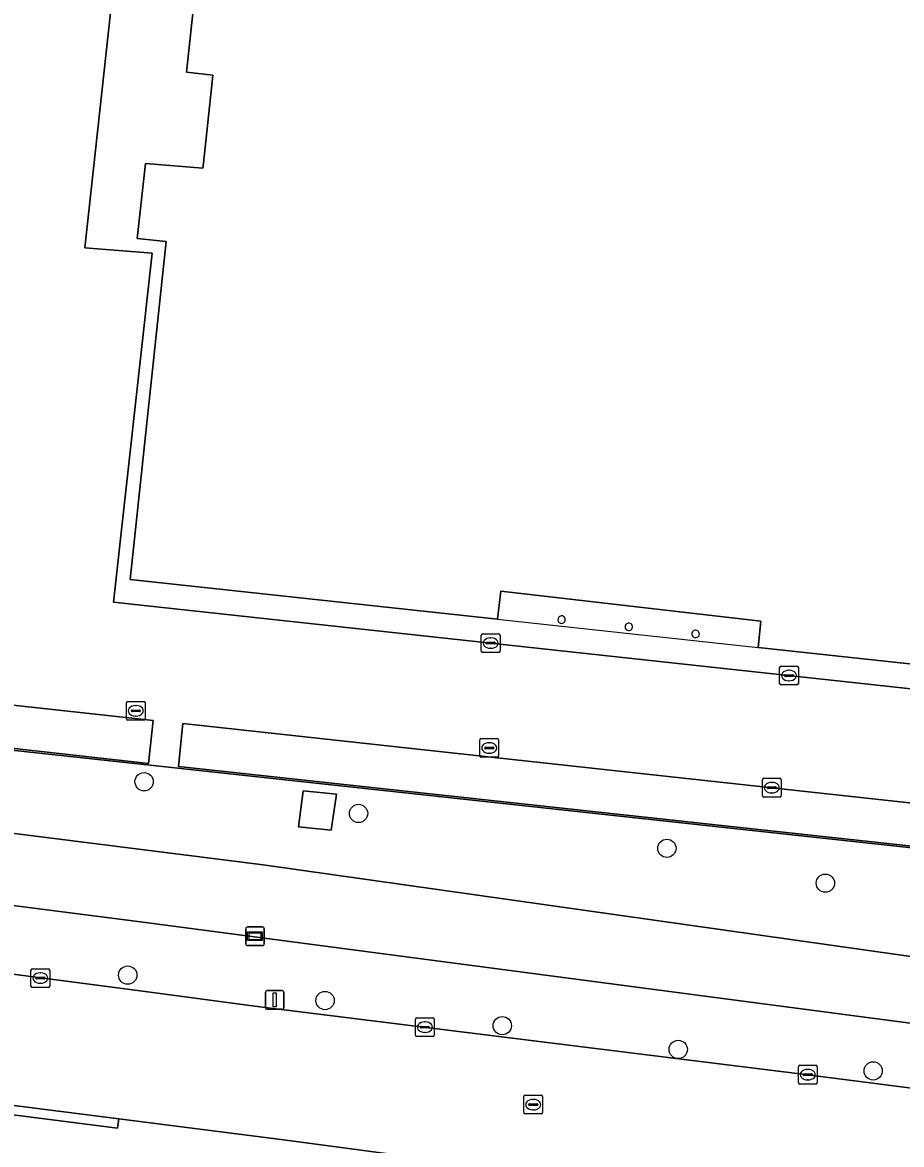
# Model space of a CAD drawing. Extents: x 162184 to 163154, y 385507 to 386516.
# Drawn here: x 162544.8 to 162591.8, y 386299 to 386358.9 of the extents above; entities that cross this region are included whole.
import ezdxf

# ---------------------------------------------------------------- set-up
doc = ezdxf.new("R2010")
doc.units = 0
for name, color, linetype in [('IMGEO_Boom', 7, 'Continuous'), ('IMGEO_Groenvoorziening', 7, 'Continuous'), ('IMGEO_Hek', 7, 'Continuous'), ('IMGEO_Kolk', 7, 'Continuous'), ('IMGEO_Lage_trafo', 7, 'Continuous'), ('IMGEO_Lichtmast', 7, 'Continuous'), ('IMGEO_Pand', 7, 'Continuous'), ('IMGEO_Pand_overbouw', 7, 'Continuous'), ('IMGEO_Rijbaan_lokaal_open', 7, 'Continuous'), ('IMGEO_Rioolput', 7, 'Continuous'), ('IMGEO_Verklikker', 7, 'Continuous'), ('IMGEO_Voetpad_open', 7, 'Continuous')]:
    doc.layers.add(name, color=color, linetype=linetype)

msp = doc.modelspace()

# ---------------------------------------------------------------- linework, layer by layer
at = {"layer": 'IMGEO_Boom'}
for centre in [(162551.324, 386318.36), (162562.772, 386316.666), (162579.236, 386314.804), (162587.701, 386312.943), (162550.45, 386308.031), (162560.988, 386306.673), (162570.448, 386305.328), (162579.843, 386304.059), (162590.252, 386302.915)]:
    msp.add_circle(centre, 0.489, dxfattribs=at)
at = {"layer": 'IMGEO_Groenvoorziening'}
for points in [[(162519.646, 386322.715), (162512.634, 386323.476), (162510.71, 386323.704), (162510.401, 386323.741), (162510.217, 386322.39), (162506.322, 386322.895), (162506.272, 386322.552), (162505.963, 386320.438), (162557.685, 386313.92), (162614.397, 386305.888), (162616.257, 386312.229), (162614.31, 386312.44), (162609.205, 386312.994)], [(162561.312, 386315.772), (162559.571, 386315.948), (162559.821, 386317.871), (162561.592, 386317.69)]]:
    msp.add_lwpolyline(points, close=True, dxfattribs=at)
msp.add_lwpolyline([(162509.176, 386316.263), (162550.981, 386310.895), (162592.901, 386305.371), (162598.062, 386304.691), (162608.854, 386303.164), (162613.176, 386302.552), (162613.669, 386303.958), (162613.979, 386304.464), (162614.397, 386305.888), (162557.685, 386313.92), (162505.963, 386320.438)], dxfattribs=at)
at = {"layer": 'IMGEO_Hek'}
msp.add_lwpolyline([(162616.257, 386312.229), (162512.634, 386323.476)], dxfattribs=at)
at = {"layer": 'IMGEO_Kolk'}
for p, q in [((162569.329, 386325.343), (162569.329, 386326.195)), ((162569.404, 386326.269), (162570.256, 386326.269)), ((162569.817, 386326.049), (162569.842, 386326.049)), ((162570.33, 386326.195), (162570.33, 386325.343)), ((162569.588, 386325.763), (162569.588, 386325.775)), ((162570.026, 386325.726), (162569.628, 386325.726)), ((162569.631, 386325.812), (162570.029, 386325.812)), ((162569.84, 386325.489), (162569.815, 386325.489)), ((162570.072, 386325.775), (162570.072, 386325.763)), ((162570.256, 386325.269), (162569.404, 386325.269)), ((162585.258, 386323.608), (162585.258, 386324.46)), ((162585.333, 386324.534), (162586.185, 386324.534)), ((162585.746, 386324.314), (162585.771, 386324.314)), ((162586.259, 386324.46), (162586.259, 386323.608)), ((162585.517, 386324.028), (162585.517, 386324.04)), ((162585.955, 386323.991), (162585.557, 386323.991)), ((162585.56, 386324.077), (162585.958, 386324.077)), ((162585.769, 386323.754), (162585.744, 386323.754)), ((162586.001, 386324.04), (162586.001, 386324.028)), ((162586.185, 386323.534), (162585.333, 386323.534)), ((162550.38, 386321.723), (162550.38, 386322.575)), ((162550.455, 386322.649), (162551.307, 386322.649)), ((162550.868, 386322.429), (162550.893, 386322.429)), ((162551.381, 386322.575), (162551.381, 386321.723)), ((162550.639, 386322.143), (162550.639, 386322.155)), ((162551.077, 386322.106), (162550.679, 386322.106)), ((162550.682, 386322.192), (162551.08, 386322.192)), ((162550.891, 386321.869), (162550.866, 386321.869)), ((162551.123, 386322.155), (162551.123, 386322.143)), ((162551.307, 386321.649), (162550.455, 386321.649)), ((162569.251, 386319.74), (162569.251, 386320.592)), ((162569.326, 386320.666), (162570.178, 386320.666)), ((162570.252, 386320.592), (162570.252, 386319.74)), ((162569.51, 386320.16), (162569.51, 386320.172)), ((162569.948, 386320.123), (162569.55, 386320.123)), ((162569.553, 386320.209), (162569.951, 386320.209)), ((162569.739, 386320.446), (162569.764, 386320.446)), ((162569.994, 386320.172), (162569.994, 386320.16)), ((162570.178, 386319.666), (162569.326, 386319.666)), ((162569.762, 386319.886), (162569.737, 386319.886)), ((162584.339, 386317.618), (162584.339, 386318.47)), ((162584.414, 386318.544), (162585.266, 386318.544)), ((162584.827, 386318.324), (162584.852, 386318.324)), ((162585.34, 386318.47), (162585.34, 386317.618)), ((162584.598, 386318.038), (162584.598, 386318.05)), ((162585.036, 386318.001), (162584.638, 386318.001)), ((162584.641, 386318.087), (162585.039, 386318.087)), ((162584.85, 386317.764), (162584.825, 386317.764)), ((162585.082, 386318.05), (162585.082, 386318.038)), ((162585.266, 386317.544), (162584.414, 386317.544)), ((162545.281, 386307.446), (162545.281, 386308.298)), ((162545.356, 386308.372), (162546.208, 386308.372)), ((162545.769, 386308.152), (162545.794, 386308.152)), ((162546.282, 386308.298), (162546.282, 386307.446)), ((162546.208, 386307.372), (162545.356, 386307.372)), ((162545.54, 386307.866), (162545.54, 386307.878)), ((162545.978, 386307.829), (162545.58, 386307.829)), ((162545.583, 386307.915), (162545.981, 386307.915)), ((162545.792, 386307.592), (162545.767, 386307.592)), ((162546.024, 386307.878), (162546.024, 386307.866)), ((162565.814, 386304.825), (162565.814, 386305.677)), ((162565.889, 386305.751), (162566.741, 386305.751)), ((162566.815, 386305.677), (162566.815, 386304.825)), ((162566.073, 386305.245), (162566.073, 386305.257)), ((162566.511, 386305.208), (162566.113, 386305.208)), ((162566.116, 386305.294), (162566.514, 386305.294)), ((162566.325, 386304.971), (162566.3, 386304.971)), ((162566.302, 386305.531), (162566.327, 386305.531)), ((162566.557, 386305.257), (162566.557, 386305.245)), ((162566.741, 386304.751), (162565.889, 386304.751)), ((162586.337, 386303.211), (162587.189, 386303.211)), ((162586.262, 386302.285), (162586.262, 386303.137)), ((162586.521, 386302.705), (162586.521, 386302.717)), ((162586.959, 386302.668), (162586.561, 386302.668)), ((162586.564, 386302.754), (162586.962, 386302.754)), ((162586.75, 386302.991), (162586.775, 386302.991)), ((162587.005, 386302.717), (162587.005, 386302.705)), ((162587.263, 386303.137), (162587.263, 386302.285)), ((162587.189, 386302.211), (162586.337, 386302.211)), ((162586.773, 386302.431), (162586.748, 386302.431))]:
    msp.add_line(p, q, dxfattribs=at)
for points in [[(162569.329, 386325.343), (162569.329, 386326.195)], [(162569.404, 386326.269), (162570.256, 386326.269)], [(162570.33, 386326.195), (162570.33, 386325.343)], [(162570.256, 386325.269), (162569.404, 386325.269)], [(162585.258, 386323.608), (162585.258, 386324.46)], [(162585.333, 386324.534), (162586.185, 386324.534)], [(162586.259, 386324.46), (162586.259, 386323.608)], [(162586.185, 386323.534), (162585.333, 386323.534)], [(162550.38, 386321.723), (162550.38, 386322.575)], [(162550.455, 386322.649), (162551.307, 386322.649)], [(162551.381, 386322.575), (162551.381, 386321.723)], [(162551.307, 386321.649), (162550.455, 386321.649)], [(162569.251, 386319.74), (162569.251, 386320.592)], [(162569.326, 386320.666), (162570.178, 386320.666)], [(162570.252, 386320.592), (162570.252, 386319.74)], [(162570.178, 386319.666), (162569.326, 386319.666)], [(162584.339, 386317.618), (162584.339, 386318.47)], [(162584.414, 386318.544), (162585.266, 386318.544)], [(162585.34, 386318.47), (162585.34, 386317.618)], [(162585.266, 386317.544), (162584.414, 386317.544)], [(162545.281, 386307.446), (162545.281, 386308.298)], [(162545.356, 386308.372), (162546.208, 386308.372)], [(162546.282, 386308.298), (162546.282, 386307.446)], [(162546.208, 386307.372), (162545.356, 386307.372)], [(162565.814, 386304.825), (162565.814, 386305.677)], [(162565.889, 386305.751), (162566.741, 386305.751)], [(162566.815, 386305.677), (162566.815, 386304.825)], [(162566.741, 386304.751), (162565.889, 386304.751)], [(162586.337, 386303.211), (162587.189, 386303.211)], [(162586.262, 386302.285), (162586.262, 386303.137)], [(162587.263, 386303.137), (162587.263, 386302.285)], [(162587.189, 386302.211), (162586.337, 386302.211)]]:
    msp.add_lwpolyline(points, dxfattribs=at)
for centre, radius, start, end in [((162569.406, 386326.193), 0.0765, 91.55205, 178.44795), ((162569.406, 386326.193), 0.0765, 91.55205, 178.44795), ((162570.254, 386326.193), 0.0765, 1.55205, 88.44795), ((162570.254, 386326.193), 0.0765, 1.55205, 88.44795), ((162569.406, 386325.345), 0.0765, 181.55205, 268.44795), ((162569.406, 386325.345), 0.0765, 181.55205, 268.44795), ((162569.628, 386325.772), 0.0403, 85.87752, 175.75265), ((162569.625, 386325.762), 0.0366, 178.93798, 274.71019), ((162570.029, 386325.769), 0.043, 264.86636, 352.45326), ((162570.033, 386325.774), 0.0386, 1.73085, 96.63898), ((162570.254, 386325.345), 0.0765, 271.55205, 358.44795), ((162570.254, 386325.345), 0.0765, 271.55205, 358.44795), ((162585.335, 386324.458), 0.0765, 91.55205, 178.44795), ((162585.335, 386324.458), 0.0765, 91.55205, 178.44795), ((162586.183, 386324.458), 0.0765, 1.55205, 88.44795), ((162586.183, 386324.458), 0.0765, 1.55205, 88.44795), ((162585.335, 386323.61), 0.0765, 181.55205, 268.44795), ((162585.335, 386323.61), 0.0765, 181.55205, 268.44795), ((162585.557, 386324.037), 0.0403, 85.87752, 175.75265), ((162585.554, 386324.027), 0.0366, 178.93798, 274.71019), ((162585.958, 386324.034), 0.043, 264.86636, 352.45326), ((162585.962, 386324.039), 0.0386, 1.73085, 96.63898), ((162586.183, 386323.61), 0.0765, 271.55205, 358.44795), ((162586.183, 386323.61), 0.0765, 271.55205, 358.44795), ((162550.457, 386322.573), 0.0765, 91.55205, 178.44795), ((162550.457, 386322.573), 0.0765, 91.55205, 178.44795), ((162551.305, 386322.573), 0.0765, 1.55205, 88.44795), ((162551.305, 386322.573), 0.0765, 1.55205, 88.44795), ((162550.679, 386322.152), 0.0403, 85.87752, 175.75265), ((162550.676, 386322.142), 0.0366, 178.93798, 274.71019), ((162551.08, 386322.149), 0.043, 264.86636, 352.45326), ((162551.084, 386322.154), 0.0386, 1.73085, 96.63898), ((162550.457, 386321.725), 0.0765, 181.55205, 268.44795), ((162550.457, 386321.725), 0.0765, 181.55205, 268.44795), ((162551.305, 386321.725), 0.0765, 271.55205, 358.44795), ((162551.305, 386321.725), 0.0765, 271.55205, 358.44795), ((162569.328, 386320.59), 0.0765, 91.55205, 178.44795), ((162569.328, 386320.59), 0.0765, 91.55205, 178.44795), ((162570.176, 386320.59), 0.0765, 1.55205, 88.44795), ((162570.176, 386320.59), 0.0765, 1.55205, 88.44795), ((162569.55, 386320.169), 0.0403, 85.87752, 175.75265), ((162569.547, 386320.159), 0.0366, 178.93798, 274.71019), ((162569.951, 386320.166), 0.043, 264.86636, 352.45326), ((162569.955, 386320.171), 0.0386, 1.73085, 96.63898), ((162569.328, 386319.742), 0.0765, 181.55205, 268.44795), ((162569.328, 386319.742), 0.0765, 181.55205, 268.44795), ((162570.176, 386319.742), 0.0765, 271.55205, 358.44795), ((162570.176, 386319.742), 0.0765, 271.55205, 358.44795), ((162584.416, 386318.468), 0.0765, 91.55205, 178.44795), ((162584.416, 386318.468), 0.0765, 91.55205, 178.44795), ((162585.264, 386318.468), 0.0765, 1.55205, 88.44795), ((162585.264, 386318.468), 0.0765, 1.55205, 88.44795), ((162584.416, 386317.62), 0.0765, 181.55205, 268.44795), ((162584.416, 386317.62), 0.0765, 181.55205, 268.44795), ((162584.638, 386318.047), 0.0403, 85.87752, 175.75265), ((162584.635, 386318.037), 0.0366, 178.93798, 274.71019), ((162585.039, 386318.044), 0.043, 264.86636, 352.45326), ((162585.043, 386318.049), 0.0386, 1.73085, 96.63898), ((162585.264, 386317.62), 0.0765, 271.55205, 358.44795), ((162585.264, 386317.62), 0.0765, 271.55205, 358.44795), ((162545.358, 386308.296), 0.0765, 91.55205, 178.44795), ((162545.358, 386308.296), 0.0765, 91.55205, 178.44795), ((162546.206, 386308.296), 0.0765, 1.55205, 88.44795), ((162546.206, 386308.296), 0.0765, 1.55205, 88.44795), ((162545.358, 386307.448), 0.0765, 181.55205, 268.44795), ((162545.358, 386307.448), 0.0765, 181.55205, 268.44795), ((162545.58, 386307.875), 0.0403, 85.87752, 175.75265), ((162545.577, 386307.865), 0.0366, 178.93798, 274.71019), ((162545.981, 386307.872), 0.043, 264.86636, 352.45326), ((162545.985, 386307.877), 0.0386, 1.73085, 96.63898), ((162546.206, 386307.448), 0.0765, 271.55205, 358.44795), ((162546.206, 386307.448), 0.0765, 271.55205, 358.44795), ((162565.891, 386305.675), 0.0765, 91.55205, 178.44795), ((162565.891, 386305.675), 0.0765, 91.55205, 178.44795), ((162566.739, 386305.675), 0.0765, 1.55205, 88.44795), ((162566.739, 386305.675), 0.0765, 1.55205, 88.44795), ((162566.113, 386305.254), 0.0403, 85.87752, 175.75265), ((162566.11, 386305.244), 0.0366, 178.93798, 274.71019), ((162566.514, 386305.251), 0.043, 264.86636, 352.45326), ((162566.518, 386305.256), 0.0386, 1.73085, 96.63898), ((162565.891, 386304.827), 0.0765, 181.55205, 268.44795), ((162565.891, 386304.827), 0.0765, 181.55205, 268.44795), ((162566.739, 386304.827), 0.0765, 271.55205, 358.44795), ((162566.739, 386304.827), 0.0765, 271.55205, 358.44795), ((162586.339, 386303.135), 0.0765, 91.55205, 178.44795), ((162586.339, 386303.135), 0.0765, 91.55205, 178.44795), ((162587.187, 386303.135), 0.0765, 1.55205, 88.44795), ((162587.187, 386303.135), 0.0765, 1.55205, 88.44795), ((162586.561, 386302.714), 0.0403, 85.87752, 175.75265), ((162586.558, 386302.704), 0.0366, 178.93798, 274.71019), ((162586.962, 386302.711), 0.043, 264.86636, 352.45326), ((162586.966, 386302.716), 0.0386, 1.73085, 96.63898), ((162586.339, 386302.287), 0.0765, 181.55205, 268.44795), ((162586.339, 386302.287), 0.0765, 181.55205, 268.44795), ((162587.187, 386302.287), 0.0765, 271.55205, 358.44795), ((162587.187, 386302.287), 0.0765, 271.55205, 358.44795)]:
    msp.add_arc(centre, radius, start, end, dxfattribs=at)
for centre, major_axis, ratio, start_param, end_param in [((162569.816, 386325.769), (-0.387, 0.002), 0.722429, 4.712389, 7.853982), ((162569.841, 386325.769), (-0.39, 0.002), 0.717154, 1.570796, 4.712389), ((162585.745, 386324.034), (-0.387, 0.002), 0.722429, 4.712389, 7.853982), ((162585.77, 386324.034), (-0.39, 0.002), 0.717154, 1.570796, 4.712389), ((162550.867, 386322.149), (-0.387, 0.002), 0.722429, 4.712389, 7.853982), ((162550.892, 386322.149), (-0.39, 0.002), 0.717154, 1.570796, 4.712389), ((162569.738, 386320.166), (-0.387, 0.002), 0.722429, 4.712389, 7.853982), ((162569.763, 386320.166), (-0.39, 0.002), 0.717154, 1.570796, 4.712389), ((162584.826, 386318.044), (-0.387, 0.002), 0.722429, 4.712389, 7.853982), ((162584.851, 386318.044), (-0.39, 0.002), 0.717154, 1.570796, 4.712389), ((162545.768, 386307.872), (-0.387, 0.002), 0.722429, 4.712389, 7.853982), ((162545.793, 386307.872), (-0.39, 0.002), 0.717154, 1.570796, 4.712389), ((162566.301, 386305.251), (-0.387, 0.002), 0.722429, 4.712389, 7.853982), ((162566.326, 386305.251), (-0.39, 0.002), 0.717154, 1.570796, 4.712389), ((162586.749, 386302.711), (-0.387, 0.002), 0.722429, 4.712389, 7.853982), ((162586.774, 386302.711), (-0.39, 0.002), 0.717154, 1.570796, 4.712389)]:
    msp.add_ellipse(centre, major_axis=major_axis, ratio=ratio, start_param=start_param, end_param=end_param, dxfattribs=at)
at = {"layer": 'IMGEO_Lage_trafo'}
msp.add_lwpolyline([(162561.592, 386317.69), (162559.821, 386317.871), (162559.571, 386315.948), (162561.312, 386315.772)], close=True, dxfattribs=at)
at = {"layer": 'IMGEO_Lichtmast'}
for p, q in [((162557.798, 386306.307), (162557.798, 386307.107)), ((162557.798, 386307.107), (162557.798, 386306.307)), ((162557.898, 386307.207), (162558.688, 386307.207)), ((162558.688, 386307.207), (162557.898, 386307.207)), ((162558.788, 386307.107), (162558.788, 386306.307)), ((162558.788, 386306.307), (162558.788, 386307.107)), ((162558.688, 386306.207), (162557.898, 386306.207)), ((162557.898, 386306.207), (162558.688, 386306.207))]:
    msp.add_line(p, q, dxfattribs=at)
msp.add_lwpolyline([(162558.218, 386307.082), (162558.368, 386307.082), (162558.368, 386306.332), (162558.218, 386306.332), (162558.218, 386307.082)], dxfattribs=at)
for centre, start, end in [((162557.898, 386307.107), 90, 180), ((162557.898, 386307.107), 90, 180), ((162558.688, 386307.107), 0, 90), ((162558.688, 386307.107), 360, 90), ((162557.898, 386306.307), 180, 270), ((162557.898, 386306.307), 180, 270), ((162558.688, 386306.307), 270, 0), ((162558.688, 386306.307), 270, 0)]:
    msp.add_arc(centre, 0.1, start, end, dxfattribs=at)
at = {"layer": 'IMGEO_Pand'}
for points in [[(162554.466, 386351.14), (162551.394, 386351.387), (162550.959, 386347.389), (162552.51, 386347.22), (162550.572, 386329.166), (162570.2, 386327.044), (162570.371, 386328.537), (162584.259, 386326.946), (162584.111, 386325.529), (162603.751, 386323.413), (162606.924, 386352.615), (162605.495, 386352.753), (162605.841, 386355.904), (162607.28, 386355.744), (162608.842, 386355.576), (162609.275, 386359.57), (162607.724, 386359.738), (162612.582, 386404.614), (162559.406, 386410.398), (162553.579, 386356.265), (162555.001, 386356.112), (162554.962, 386355.747), (162554.494, 386351.401)], [(162551.8, 386321.639), (162543.501, 386322.539), (162543.257, 386320.256), (162551.565, 386319.344)], [(162553.4, 386321.48), (162553.169, 386319.178), (162609.214, 386313.083), (162609.447, 386315.355), (162608.983, 386315.406)]]:
    msp.add_lwpolyline(points, close=True, dxfattribs=at)
for centre, start, end in [((162573.618, 386327.023), 76.18722, 251.56759), ((162573.614, 386327.024), 252.88225, 74.87255), ((162577.201, 386326.637), 82.23688, 263.37065), ((162577.205, 386326.637), 262.23688, 83.37065), ((162580.766, 386326.258), 84.55134, 266.25505), ((162580.771, 386326.258), 264.83388, 85.9725)]:
    msp.add_arc(centre, 0.2, start, end, dxfattribs=at)
at = {"layer": 'IMGEO_Pand_overbouw'}
msp.add_lwpolyline([(162584.259, 386326.946), (162570.371, 386328.537), (162570.2, 386327.044), (162584.111, 386325.529)], close=True, dxfattribs=at)
at = {"layer": 'IMGEO_Rijbaan_lokaal_open'}
for points in [[(162605.702, 386321.861), (162549.69, 386327.963), (162551.757, 386346.596), (162548.152, 386346.88), (162554.911, 386408.696)], [(162519.646, 386322.715), (162609.205, 386312.994), (162609.214, 386313.083), (162553.169, 386319.178), (162553.4, 386321.48), (162608.983, 386315.406), (162609.021, 386315.734)], [(162543.961, 386301.114), (162549.973, 386300.35), (162558.903, 386299.215), (162607.392, 386292.738), (162608.395, 386299.882), (162608.171, 386299.914), (162597.633, 386301.29), (162592.437, 386301.969), (162586.759, 386302.71), (162557.5, 386306.343), (162551.376, 386307.147), (162505.895, 386313.114)]]:
    msp.add_lwpolyline(points, dxfattribs=at)
msp.add_lwpolyline([(162551.8, 386321.639), (162551.565, 386319.344), (162543.257, 386320.256), (162543.501, 386322.539)], close=True, dxfattribs=at)
at = {"layer": 'IMGEO_Rioolput'}
for p, q in [((162571.599, 386300.686), (162571.599, 386301.538)), ((162571.674, 386301.612), (162572.526, 386301.612)), ((162572.087, 386301.392), (162572.112, 386301.392)), ((162572.6, 386301.538), (162572.6, 386300.686)), ((162571.858, 386301.106), (162571.858, 386301.118)), ((162572.296, 386301.069), (162571.898, 386301.069)), ((162571.901, 386301.155), (162572.299, 386301.155)), ((162572.11, 386300.832), (162572.085, 386300.832)), ((162572.342, 386301.118), (162572.342, 386301.106)), ((162572.526, 386300.612), (162571.674, 386300.612))]:
    msp.add_line(p, q, dxfattribs=at)
for points in [[(162571.599, 386300.686), (162571.599, 386301.538)], [(162571.674, 386301.612), (162572.526, 386301.612)], [(162572.6, 386301.538), (162572.6, 386300.686)], [(162572.526, 386300.612), (162571.674, 386300.612)]]:
    msp.add_lwpolyline(points, dxfattribs=at)
for centre, radius, start, end in [((162571.676, 386301.536), 0.0765, 91.55205, 178.44795), ((162571.676, 386301.536), 0.0765, 91.55205, 178.44795), ((162572.524, 386301.536), 0.0765, 1.55205, 88.44795), ((162572.524, 386301.536), 0.0765, 1.55205, 88.44795), ((162571.898, 386301.115), 0.0403, 85.87752, 175.75265), ((162571.895, 386301.105), 0.0366, 178.93798, 274.71019), ((162572.299, 386301.112), 0.043, 264.86636, 352.45326), ((162572.303, 386301.117), 0.0386, 1.73085, 96.63898), ((162571.676, 386300.688), 0.0765, 181.55205, 268.44795), ((162571.676, 386300.688), 0.0765, 181.55205, 268.44795), ((162572.524, 386300.688), 0.0765, 271.55205, 358.44795), ((162572.524, 386300.688), 0.0765, 271.55205, 358.44795)]:
    msp.add_arc(centre, radius, start, end, dxfattribs=at)
for centre, major_axis, ratio, start_param, end_param in [((162572.086, 386301.112), (-0.387, 0.002), 0.722429, 4.712389, 7.853982), ((162572.111, 386301.112), (-0.39, 0.002), 0.717154, 1.570796, 4.712389)]:
    msp.add_ellipse(centre, major_axis=major_axis, ratio=ratio, start_param=start_param, end_param=end_param, dxfattribs=at)
at = {"layer": 'IMGEO_Verklikker'}
for p, q in [((162556.747, 386309.707), (162556.747, 386310.507)), ((162556.747, 386310.507), (162556.747, 386309.707)), ((162556.847, 386310.607), (162557.637, 386310.607)), ((162557.637, 386310.607), (162556.847, 386310.607)), ((162557.737, 386310.507), (162557.737, 386309.707)), ((162557.737, 386309.707), (162557.737, 386310.507)), ((162557.637, 386309.607), (162556.847, 386309.607)), ((162556.847, 386309.607), (162557.637, 386309.607))]:
    msp.add_line(p, q, dxfattribs=at)
for points in [[(162556.848, 386310.339), (162557.636, 386310.339), (162557.636, 386309.875), (162556.848, 386309.875), (162556.848, 386310.339)], [(162556.913, 386310.274), (162556.913, 386309.94), (162557.571, 386309.94), (162557.571, 386310.274), (162556.913, 386310.274)]]:
    msp.add_lwpolyline(points, dxfattribs=at)
for centre, start, end in [((162556.847, 386310.507), 90, 180), ((162556.847, 386310.507), 90, 180), ((162557.637, 386310.507), 0, 90), ((162557.637, 386310.507), 360, 90), ((162556.847, 386309.707), 180, 270), ((162556.847, 386309.707), 180, 270), ((162557.637, 386309.707), 270, 0), ((162557.637, 386309.707), 270, 0)]:
    msp.add_arc(centre, 0.1, start, end, dxfattribs=at)
at = {"layer": 'IMGEO_Voetpad_open'}
for points in [[(162614.804, 386405.248), (162558.579, 386411.402), (162556.931, 386411.533), (162556.755, 386411.52), (162556.581, 386411.491), (162556.411, 386411.447), (162556.245, 386411.388), (162556.085, 386411.314), (162555.932, 386411.225), (162555.788, 386411.124), (162555.654, 386411.01), (162555.53, 386410.884), (162555.418, 386410.748), (162555.319, 386410.602), (162555.234, 386410.448), (162555.162, 386410.287), (162555.106, 386410.12), (162555.064, 386409.948), (162554.911, 386408.696), (162548.152, 386346.88), (162551.757, 386346.596)], [(162551.757, 386346.596), (162549.69, 386327.963), (162605.702, 386321.861)], [(162544.227, 386298.211), (162548.633, 386297.67), (162549.509, 386297.552), (162605.988, 386290.264), (162607.392, 386292.738), (162558.903, 386299.215), (162549.973, 386300.35), (162549.91, 386299.854), (162543.898, 386300.619)]]:
    msp.add_lwpolyline(points, dxfattribs=at)
for points in [[(162603.751, 386323.413), (162584.111, 386325.529), (162584.259, 386326.946), (162570.371, 386328.537), (162570.2, 386327.044), (162550.572, 386329.166), (162552.51, 386347.22), (162550.959, 386347.389), (162551.394, 386351.387), (162554.466, 386351.14), (162554.494, 386351.401), (162554.962, 386355.747), (162555.001, 386356.112), (162553.579, 386356.265), (162559.406, 386410.398), (162612.582, 386404.614), (162607.724, 386359.738), (162609.275, 386359.57), (162608.842, 386355.576), (162607.28, 386355.744), (162605.841, 386355.904), (162605.495, 386352.753), (162606.924, 386352.615)], [(162509.176, 386316.263), (162505.38, 386316.75), (162500, 386317.441), (162495.408, 386318.031), (162491.222, 386318.605), (162437.933, 386325.465), (162431.169, 386326.378), (162430.717, 386322.917), (162499.627, 386313.936), (162500, 386313.887), (162505.895, 386313.114), (162551.376, 386307.147), (162557.5, 386306.343), (162586.759, 386302.71), (162592.437, 386301.969), (162597.633, 386301.29), (162608.171, 386299.914), (162608.395, 386299.882), (162608.854, 386303.164), (162598.062, 386304.691), (162592.901, 386305.371), (162550.981, 386310.895)], [(162549.973, 386300.35), (162543.961, 386301.114), (162543.898, 386300.619), (162549.91, 386299.854)]]:
    msp.add_lwpolyline(points, close=True, dxfattribs=at)
for centre, start, end in [((162573.618, 386327.023), 76.18722, 251.56759), ((162573.614, 386327.024), 252.88225, 74.87255), ((162577.201, 386326.637), 82.23688, 263.37065), ((162577.205, 386326.637), 262.23688, 83.37065), ((162580.766, 386326.258), 84.55134, 266.25505), ((162580.771, 386326.258), 264.83388, 85.9725)]:
    msp.add_arc(centre, 0.2, start, end, dxfattribs=at)

doc.saveas('drawing.dxf')
